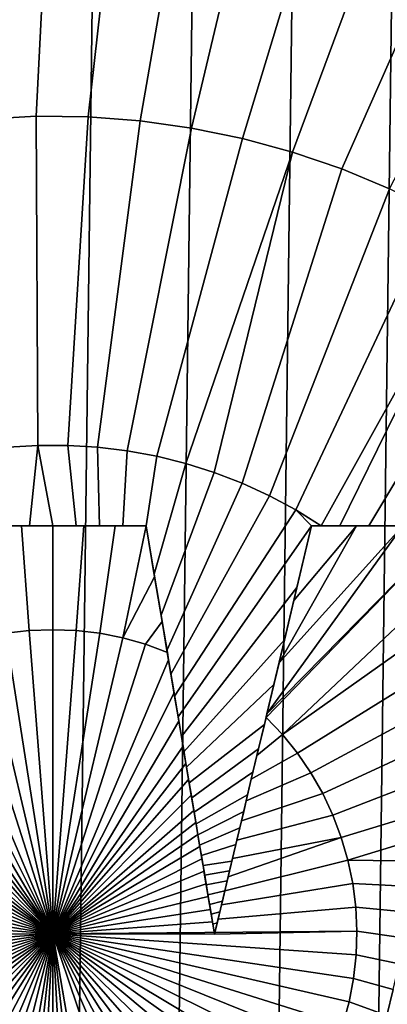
# Model space of a CAD drawing. Header units: metres. Extents: x -109 to 109, y -342 to 66.
# Tile 315 of 512: x -0.14 to 1.43, y -7.87 to -3.65. Entities that reach past the tile are written whole.
import ezdxf

# ---------------------------------------------------------------- set-up
doc = ezdxf.new("R2010")
doc.units = ezdxf.units.M
doc.layers.add('solid_K_24_62_16_000B91', color=7, linetype='CONTINUOUS')

msp = doc.modelspace()

# ---------------------------------------------------------------- linework, layer by layer
at = {"layer": 'solid_K_24_62_16_000B91'}
for points in [[(-0.855624, -16.978451, -67), (-0.427724, 16.994635, -67), (0, 17, -67), (-0.427716, -16.994635, -67)], [(0.427716, 16.994635, -67), (0, -17, -67), (-0.427716, -16.994635, -67), (0, 17, -67)], [(0.855624, 16.978451, -67), (0.427724, -16.994635, -67), (0, -17, -67), (0.427716, 16.994635, -67)], [(1.283842, 16.951452, -67), (0.855638, -16.978449, -67), (0.427724, -16.994635, -67), (0.855624, 16.978451, -67)], [(1.711693, 16.913601, -67), (1.283861, -16.951452, -67), (0.855638, -16.978449, -67), (1.283842, 16.951452, -67)], [(2.139055, 16.864889, -67), (1.711715, -16.913599, -67), (1.283861, -16.951452, -67), (1.711693, 16.913601, -67)], [(-0.293031, -4.071362, 85.372719), (-0.070599, -4.059805, 85.372719), (0, -2.653006, 85.223915), (-0.308422, -2.662698, 85.223915)], [(-0.070599, -4.059805, 85.372719), (0.152117, -4.062396, 85.372719), (0.308422, -2.662698, 85.223915), (0, -2.653006, 85.223915)], [(0.152117, -4.062396, 85.372719), (0.37422, -4.079124, 85.372719), (0.615628, -2.691738, 85.223915), (0.308422, -2.662698, 85.223915)], [(0.37422, -4.079124, 85.372719), (0.594812, -4.109921, 85.372719), (0.920403, -2.74001, 85.223915), (0.615628, -2.691738, 85.223915)], [(0.594812, -4.109921, 85.372719), (0.813003, -4.154665, 85.372719), (1.221546, -2.807323, 85.223915), (0.920403, -2.74001, 85.223915)], [(0.813003, -4.154665, 85.372719), (1.027913, -4.213172, 85.372719), (1.517869, -2.893413, 85.223915), (1.221546, -2.807323, 85.223915)], [(1.027913, -4.213172, 85.372719), (1.238674, -4.285209, 85.372719), (1.808201, -2.997938, 85.223915), (1.517869, -2.893413, 85.223915)], [(1.238674, -4.285209, 85.372719), (1.444435, -4.370483, 85.372719), (2.091396, -3.120488, 85.223915), (1.808201, -2.997938, 85.223915)], [(-0.192208, -5.478397, 85.471725), (-0.06418, -5.470546, 85.471725), (-0.070599, -4.059805, 85.372719), (-0.293031, -4.071362, 85.372719)], [(-0.06418, -5.470546, 85.471725), (0.064089, -5.470543, 85.471725), (0.152117, -4.062396, 85.372719), (-0.070599, -4.059805, 85.372719)], [(0.064089, -5.470543, 85.471725), (0.192117, -5.478389, 85.471725), (0.37422, -4.079124, 85.372719), (0.152117, -4.062396, 85.372719)], [(0.192117, -5.478389, 85.471725), (0.319426, -5.494053, 85.471725), (0.594812, -4.109921, 85.372719), (0.37422, -4.079124, 85.372719)], [(0.319426, -5.494053, 85.471725), (0.445538, -5.517478, 85.471725), (0.813003, -4.154665, 85.372719), (0.594812, -4.109921, 85.372719)], [(0.445538, -5.517478, 85.471725), (0.56998, -5.548575, 85.471725), (1.027913, -4.213172, 85.372719), (0.813003, -4.154665, 85.372719)], [(0.56998, -5.548575, 85.471725), (0.692286, -5.587229, 85.471725), (1.027913, -4.213172, 85.372719)], [(0.811998, -5.633293, 85.471725), (1.238674, -4.285209, 85.372719), (1.027913, -4.213172, 85.372719), (0.692286, -5.587229, 85.471725)], [(0.928667, -5.686595, 85.471725), (1.444435, -4.370483, 85.372719), (1.238674, -4.285209, 85.372719), (0.811998, -5.633293, 85.471725)], [(1.041856, -5.746937, 85.471725), (1.644367, -4.468651, 85.372719), (1.444435, -4.370483, 85.372719), (0.928667, -5.686595, 85.471725)], [(1.150878, -5.814932, 85.471779), (1.837661, -4.579316, 85.372719), (1.644367, -4.468651, 85.372719), (1.041856, -5.746937, 85.471725)], [(1.150878, -5.814932, 85.471779), (1.230316, -5.814932, 85.469406), (1.837661, -4.579316, 85.372719)], [(1.355569, -5.814932, 85.465355), (2.023537, -4.702032, 85.372719), (1.837661, -4.579316, 85.372719), (1.230316, -5.814932, 85.469406)], [(1.48677, -5.814932, 85.460686), (2.201247, -4.836304, 85.372719), (2.023537, -4.702032, 85.372719), (1.355569, -5.814932, 85.465355)], [(-0.200012, -5.814932, 85.487846), (-0.100011, -5.814932, 85.48822), (-0.06418, -5.470546, 85.471725), (-0.192208, -5.478397, 85.471725)], [(-0.100011, -5.814932, 85.48822), (-0.000002, -5.814932, 85.48835), (-0.06418, -5.470546, 85.471725)], [(0.100007, -5.814932, 85.48822), (0.064089, -5.470543, 85.471725), (-0.06418, -5.470546, 85.471725), (-0.000002, -5.814932, 85.48835)], [(0.200011, -5.814932, 85.487846), (0.192117, -5.478389, 85.471725), (0.064089, -5.470543, 85.471725), (0.100007, -5.814932, 85.48822)], [(0.300008, -5.814932, 85.487221), (0.319426, -5.494053, 85.471725), (0.192117, -5.478389, 85.471725), (0.200011, -5.814932, 85.487846)], [(0.4, -5.814932, 85.486343), (0.445538, -5.517478, 85.471725), (0.319426, -5.494053, 85.471725), (0.300008, -5.814932, 85.487221)], [(0.4, -5.814932, 85.486343), (0.434889, -6.023085, 85.49456), (0.56998, -5.548575, 85.471725), (0.445538, -5.517478, 85.471725)], [(0.434889, -6.023085, 85.49456), (0.464359, -6.198907, 85.500618), (0.692286, -5.587229, 85.471725), (0.56998, -5.548575, 85.471725)], [(0.464359, -6.198907, 85.500618), (0.489692, -6.350049, 85.505196), (0.811998, -5.633293, 85.471725), (0.692286, -5.587229, 85.471725)], [(0.489692, -6.350049, 85.505196), (0.506766, -6.451915, 85.50795), (0.928667, -5.686595, 85.471725), (0.811998, -5.633293, 85.471725)], [(0.506766, -6.451915, 85.50795), (0.522525, -6.545931, 85.510254), (1.041856, -5.746937, 85.471725), (0.928667, -5.686595, 85.471725)], [(0.522525, -6.545931, 85.510254), (0.537285, -6.633993, 85.512207), (1.109836, -5.814932, 85.472931), (1.041856, -5.746937, 85.471725)], [(1.109836, -5.814932, 85.472931), (1.150878, -5.814932, 85.471779), (1.041856, -5.746937, 85.471725)], [(-0.267112, -5.814932, 85.567535), (-0.133693, -5.814932, 85.568199), (-0.100011, -5.814932, 85.48822), (-0.200012, -5.814932, 85.487846)], [(-0.201044, -6.276408, 85.585426), (-0.100783, -6.264719, 85.585426), (-0.133693, -5.814932, 85.568199), (-0.267112, -5.814932, 85.567535)], [(-0.133693, -5.814932, 85.568199), (0, -5.814932, 85.568428), (-0.000002, -5.814932, 85.48835), (-0.100011, -5.814932, 85.48822)], [(-0.100783, -6.264719, 85.585426), (0.000082, -6.260818, 85.585426), (0, -5.814932, 85.568428), (-0.133693, -5.814932, 85.568199)], [(0.133693, -5.814932, 85.568199), (0.100007, -5.814932, 85.48822), (-0.000002, -5.814932, 85.48835), (0, -5.814932, 85.568428)], [(0.100946, -6.264731, 85.585426), (0.133693, -5.814932, 85.568199), (0, -5.814932, 85.568428), (0.000082, -6.260818, 85.585426)], [(0.133693, -5.814932, 85.568199), (0.200011, -5.814932, 85.487846), (0.100007, -5.814932, 85.48822)], [(0.201205, -6.276433, 85.585426), (0.267112, -5.814932, 85.567535), (0.133693, -5.814932, 85.568199), (0.100946, -6.264731, 85.585426)], [(0.133693, -5.814932, 85.568199), (0.267112, -5.814932, 85.567535), (0.300008, -5.814932, 85.487221), (0.200011, -5.814932, 85.487846)], [(0.300259, -6.295855, 85.585426), (0.4, -5.814932, 85.566429), (0.267112, -5.814932, 85.567535), (0.201205, -6.276433, 85.585426)], [(0.267112, -5.814932, 85.567535), (0.4, -5.814932, 85.566429), (0.4, -5.814932, 85.486343), (0.300008, -5.814932, 85.487221)], [(0.300259, -6.295855, 85.585426), (0.4368, -6.034487, 85.575043), (0.4, -5.814932, 85.566429)], [(0.4, -5.814932, 85.566429), (0.4368, -6.034487, 85.575043), (0.434889, -6.023085, 85.49456), (0.4, -5.814932, 85.486343)], [(0.537285, -6.633993, 85.512207), (0.551426, -6.718359, 85.513885), (1.046924, -6.079544, 85.485344), (1.109836, -5.814932, 85.472931)], [(0.985404, -6.710712, 85.585426), (1.932136, -5.814932, 85.521782), (1.709359, -5.814932, 85.531929), (0.914364, -6.637095, 85.585472)], [(0.914364, -6.637095, 85.585472), (1.709359, -5.814932, 85.531929), (0.918042, -6.621625, 85.58503)], [(0.918042, -6.621625, 85.58503), (1.709359, -5.814932, 85.531929), (1.501179, -5.814932, 85.540276)], [(0.918042, -6.621625, 85.58503), (1.501179, -5.814932, 85.540276), (0.97008, -6.402751, 85.578049)], [(0.97008, -6.402751, 85.578049), (1.501179, -5.814932, 85.540276), (1.302902, -5.814932, 85.547226)], [(0.97008, -6.402751, 85.578049), (1.302902, -5.814932, 85.547226), (1.033456, -6.13619, 85.567841)], [(0.985404, -6.710712, 85.585426), (1.867942, -6.084932, 85.535744), (1.932136, -5.814932, 85.521782)], [(1.033456, -6.13619, 85.567841), (1.109836, -5.814932, 85.55304), (1.109836, -5.814932, 85.472931), (1.046924, -6.079544, 85.485344)], [(1.033456, -6.13619, 85.567841), (1.302902, -5.814932, 85.547226), (1.109836, -5.814932, 85.55304)], [(1.109836, -5.814932, 85.55304), (1.302902, -5.814932, 85.547226), (1.150878, -5.814932, 85.471779), (1.109836, -5.814932, 85.472931)], [(1.302902, -5.814932, 85.547226), (1.230316, -5.814932, 85.469406), (1.150878, -5.814932, 85.471779)], [(1.302902, -5.814932, 85.547226), (1.355569, -5.814932, 85.465355), (1.230316, -5.814932, 85.469406)], [(1.302902, -5.814932, 85.547226), (1.501179, -5.814932, 85.540276), (1.48677, -5.814932, 85.460686), (1.355569, -5.814932, 85.465355)], [(0.300259, -6.295855, 85.585426), (0.397514, -6.322879, 85.585426), (0.468784, -6.22531, 85.581512), (0.4368, -6.034487, 85.575043)], [(0.468784, -6.22531, 85.581512), (0.464359, -6.198907, 85.500618), (0.434889, -6.023085, 85.49456), (0.4368, -6.034487, 85.575043)], [(0.551426, -6.718359, 85.513885), (0.562557, -6.784773, 85.515083), (0.993622, -6.303734, 85.494415), (1.046924, -6.079544, 85.485344)], [(0.985404, -6.710712, 85.585426), (1.049235, -6.790452, 85.585426), (1.812689, -6.317328, 85.546196), (1.867942, -6.084932, 85.535744)], [(1.033456, -6.13619, 85.567841), (1.046924, -6.079544, 85.485344), (0.993622, -6.303734, 85.494415)], [(0.97008, -6.402751, 85.578049), (1.033456, -6.13619, 85.567841), (0.993622, -6.303734, 85.494415)], [(0.491221, -6.35917, 85.585503), (0.489692, -6.350049, 85.505196), (0.464359, -6.198907, 85.500618), (0.468784, -6.22531, 85.581512)], [(0.397514, -6.322879, 85.585426), (0.491221, -6.35917, 85.585503), (0.468784, -6.22531, 85.581512)], [(-0.3001, -6.295817, 85.585426), (0, -7.564932, 85.606651), (-0.201044, -6.276408, 85.585426)], [(-0.201044, -6.276408, 85.585426), (0, -7.564932, 85.606651), (-0.100783, -6.264719, 85.585426)], [(-0.100783, -6.264719, 85.585426), (0, -7.564932, 85.606651), (0.000082, -6.260818, 85.585426)], [(0.000082, -6.260818, 85.585426), (0, -7.564932, 85.606651), (0.100946, -6.264731, 85.585426)], [(0.100946, -6.264731, 85.585426), (0, -7.564932, 85.606651), (0.201205, -6.276433, 85.585426)], [(0.201205, -6.276433, 85.585426), (0, -7.564932, 85.606651), (0.300259, -6.295855, 85.585426)], [(-0.397359, -6.322829, 85.585426), (-0.491188, -6.358971, 85.585495), (-0.495821, -6.386613, 85.586258), (0, -7.564932, 85.606651)], [(-0.397359, -6.322829, 85.585426), (0, -7.564932, 85.606651), (-0.3001, -6.295817, 85.585426)], [(0.300259, -6.295855, 85.585426), (0, -7.564932, 85.606651), (0.397514, -6.322879, 85.585426)], [(0.397514, -6.322879, 85.585426), (0, -7.564932, 85.606651), (0.496416, -6.390166, 85.586357), (0.491221, -6.35917, 85.585503)], [(0.562557, -6.784773, 85.515083), (0.573649, -6.850945, 85.516159), (0.947771, -6.496584, 85.501144), (0.993622, -6.303734, 85.494415)], [(0.97008, -6.402751, 85.578049), (0.993622, -6.303734, 85.494415), (0.947771, -6.496584, 85.501144)], [(1.049235, -6.790452, 85.585426), (1.106628, -6.874942, 85.585426), (1.764375, -6.520541, 85.554176), (1.812689, -6.317328, 85.546196)], [(0.491221, -6.35917, 85.585503), (0.496416, -6.390166, 85.586357), (0.506766, -6.451915, 85.50795), (0.489692, -6.350049, 85.505196)], [(-0.519364, -6.527073, 85.589844), (0, -7.564932, 85.606651), (-0.495821, -6.386613, 85.586258)], [(0.496416, -6.390166, 85.586357), (0, -7.564932, 85.606651), (0.520151, -6.531771, 85.589958)], [(0.496416, -6.390166, 85.586357), (0.520151, -6.531771, 85.589958), (0.522525, -6.545931, 85.510254), (0.506766, -6.451915, 85.50795)], [(0.918042, -6.621625, 85.58503), (0.97008, -6.402751, 85.578049), (0.947771, -6.496584, 85.501144)], [(0.573649, -6.850945, 85.516159), (0.584721, -6.917004, 85.517128), (0.907195, -6.667248, 85.506287), (0.947771, -6.496584, 85.501144)], [(0.918042, -6.621625, 85.58503), (0.947771, -6.496584, 85.501144), (0.907195, -6.667248, 85.506287)], [(-0.539632, -6.647999, 85.592522), (0, -7.564932, 85.606651), (-0.519364, -6.527073, 85.589844)], [(0.520151, -6.531771, 85.589958), (0, -7.564932, 85.606651), (0.540563, -6.653552, 85.592636)], [(0.520151, -6.531771, 85.589958), (0.540563, -6.653552, 85.592636), (0.537285, -6.633993, 85.512207), (0.522525, -6.545931, 85.510254)], [(1.106628, -6.874942, 85.585426), (1.157234, -6.963665, 85.585426), (1.721073, -6.702671, 85.560394), (1.764375, -6.520541, 85.554176)], [(0.914364, -6.637095, 85.585472), (0.918042, -6.621625, 85.58503), (0.907195, -6.667248, 85.506287)], [(-0.557482, -6.754495, 85.594574), (0, -7.564932, 85.606651), (-0.539632, -6.647999, 85.592522)], [(0.540563, -6.653552, 85.592636), (0, -7.564932, 85.606651), (0.558489, -6.760501, 85.594681)], [(0.558489, -6.760501, 85.594681), (0.551426, -6.718359, 85.513885), (0.537285, -6.633993, 85.512207), (0.540563, -6.653552, 85.592636)], [(0.584721, -6.917004, 85.517128), (0.59555, -6.98161, 85.51796), (0.882219, -6.772296, 85.509064), (0.907195, -6.667248, 85.506287)], [(0.87553, -6.800433, 85.58979), (0.914364, -6.637095, 85.585472), (0.907195, -6.667248, 85.506287), (0.882219, -6.772296, 85.509064)], [(0.985404, -6.710712, 85.585426), (0.914364, -6.637095, 85.585472), (0.87553, -6.800433, 85.58979)], [(1.049235, -6.790452, 85.585426), (0.985404, -6.710712, 85.585426), (0.87553, -6.800433, 85.58979), (0.851266, -6.902487, 85.592133)], [(1.157234, -6.963665, 85.585426), (1.200741, -7.056076, 85.585426), (1.681281, -6.870039, 85.565338), (1.721073, -6.702671, 85.560394)], [(-0.569784, -6.827888, 85.595818), (0, -7.564932, 85.606651), (-0.557482, -6.754495, 85.594574)], [(0.558489, -6.760501, 85.594681), (0.562557, -6.784773, 85.515083), (0.551426, -6.718359, 85.513885)], [(0.558489, -6.760501, 85.594681), (0, -7.564932, 85.606651), (0.570809, -6.834002, 85.595917)], [(0.558489, -6.760501, 85.594681), (0.570809, -6.834002, 85.595917), (0.573649, -6.850945, 85.516159), (0.562557, -6.784773, 85.515083)], [(0.59555, -6.98161, 85.51796), (0.605965, -7.043748, 85.518661), (0.858422, -6.872391, 85.511436), (0.882219, -6.772296, 85.509064)], [(1.106628, -6.874942, 85.585426), (1.049235, -6.790452, 85.585426), (0.851266, -6.902487, 85.592133), (0.829257, -6.99506, 85.594017)], [(0.851266, -6.902487, 85.592133), (0.87553, -6.800433, 85.58979), (0.882219, -6.772296, 85.509064), (0.858422, -6.872391, 85.511436)], [(-0.581448, -6.897478, 85.59687), (0, -7.564932, 85.606651), (-0.569784, -6.827888, 85.595818)], [(0.570809, -6.834002, 85.595917), (0, -7.564932, 85.606651), (0.582466, -6.903552, 85.596962)], [(0.570809, -6.834002, 85.595917), (0.582466, -6.903552, 85.596962), (0.584721, -6.917004, 85.517128), (0.573649, -6.850945, 85.516159)], [(0.605965, -7.043748, 85.518661), (0.614254, -7.093205, 85.51915), (0.835431, -6.969092, 85.513481), (0.858422, -6.872391, 85.511436)], [(1.157234, -6.963665, 85.585426), (1.106628, -6.874942, 85.585426), (0.829257, -6.99506, 85.594017), (0.808796, -7.081118, 85.595566)], [(0.829257, -6.99506, 85.594017), (0.851266, -6.902487, 85.592133), (0.858422, -6.872391, 85.511436), (0.835431, -6.969092, 85.513481)], [(1.200741, -7.056076, 85.585426), (1.236882, -7.151608, 85.585426), (1.643817, -7.027613, 85.569321), (1.681281, -6.870039, 85.565338)], [(-0.592685, -6.964519, 85.597771), (0, -7.564932, 85.606651), (-0.581448, -6.897478, 85.59687)], [(0.582466, -6.903552, 85.596962), (0, -7.564932, 85.606651), (0.593677, -6.970436, 85.597839)], [(0.582466, -6.903552, 85.596962), (0.593677, -6.970436, 85.597839), (0.59555, -6.98161, 85.51796), (0.584721, -6.917004, 85.517128)], [(-0.603673, -7.030073, 85.598534), (0, -7.564932, 85.606651), (-0.592685, -6.964519, 85.597771)], [(1.200741, -7.056076, 85.585426), (1.157234, -6.963665, 85.585426), (0.808796, -7.081118, 85.595566), (0.789341, -7.162945, 85.596855)], [(0.593677, -6.970436, 85.597839), (0, -7.564932, 85.606651), (0.604621, -7.035728, 85.598595)], [(0.593677, -6.970436, 85.597839), (0.604621, -7.035728, 85.598595), (0.605965, -7.043748, 85.518661), (0.59555, -6.98161, 85.51796)], [(0.614254, -7.093205, 85.51915), (0.622132, -7.140201, 85.519554), (0.818505, -7.040284, 85.514832), (0.835431, -6.969092, 85.513481)], [(0.808796, -7.081118, 85.595566), (0.829257, -6.99506, 85.594017), (0.835431, -6.969092, 85.513481), (0.818505, -7.040284, 85.514832)], [(-0.612382, -7.082032, 85.59906), (0, -7.564932, 85.606651), (-0.603673, -7.030073, 85.598534)], [(0.604621, -7.035728, 85.598595), (0, -7.564932, 85.606651), (0.613283, -7.087408, 85.599113)], [(0.604621, -7.035728, 85.598595), (0.613283, -7.087408, 85.599113), (0.614254, -7.093205, 85.51915), (0.605965, -7.043748, 85.518661)], [(0.622132, -7.140201, 85.519554), (0.629698, -7.185345, 85.51989), (0.801693, -7.110994, 85.516037), (0.818505, -7.040284, 85.514832)], [(0.808796, -7.081118, 85.595566), (0.818505, -7.040284, 85.514832), (0.801693, -7.110994, 85.516037)], [(1.236882, -7.151608, 85.585426), (1.265435, -7.249677, 85.585426), (1.616752, -7.141451, 85.571785), (1.643817, -7.027613, 85.569321)], [(-0.621107, -7.134086, 85.599518), (0, -7.564932, 85.606651), (-0.612382, -7.082032, 85.59906)], [(0.613283, -7.087408, 85.599113), (0, -7.564932, 85.606651), (0.62195, -7.139115, 85.599564)], [(0.613283, -7.087408, 85.599113), (0.62195, -7.139115, 85.599564), (0.622132, -7.140201, 85.519554), (0.614254, -7.093205, 85.51915)], [(1.236882, -7.151608, 85.585426), (1.200741, -7.056076, 85.585426), (0.789341, -7.162945, 85.596855), (0.770442, -7.242438, 85.597946)], [(0.808796, -7.081118, 85.595566), (0.801693, -7.110994, 85.516037), (0.784843, -7.181865, 85.517113), (0.789341, -7.162945, 85.596855)], [(-0.629894, -7.186511, 85.599915), (0, -7.564932, 85.606651), (-0.621107, -7.134086, 85.599518)], [(0.629698, -7.185345, 85.51989), (0.636998, -7.228897, 85.520164), (0.784843, -7.181865, 85.517113), (0.801693, -7.110994, 85.516037)], [(0.62195, -7.139115, 85.599564), (0, -7.564932, 85.606651), (0.630668, -7.191128, 85.599945)], [(0.62195, -7.139115, 85.599564), (0.630668, -7.191128, 85.599945), (0.629698, -7.185345, 85.51989), (0.622132, -7.140201, 85.519554)], [(1.265435, -7.249677, 85.585426), (1.236882, -7.151608, 85.585426), (0.751711, -7.32122, 85.598854), (0.737574, -7.38068, 85.599442)], [(1.236882, -7.151608, 85.585426), (0.770442, -7.242438, 85.597946), (0.751711, -7.32122, 85.598854)], [(0.789341, -7.162945, 85.596855), (0.784843, -7.181865, 85.517113), (0.76778, -7.253633, 85.518066), (0.770442, -7.242438, 85.597946)], [(1.265435, -7.249677, 85.585426), (1.590214, -7.25307, 85.573875), (1.616752, -7.141451, 85.571785)], [(-0.638781, -7.239533, 85.600235), (0, -7.564932, 85.606651), (-0.629894, -7.186511, 85.599915)], [(0.630668, -7.191128, 85.599945), (0, -7.564932, 85.606651), (0.639475, -7.243673, 85.600258)], [(0.639475, -7.243673, 85.600258), (0.636998, -7.228897, 85.520164), (0.629698, -7.185345, 85.51989), (0.630668, -7.191128, 85.599945)], [(0.636998, -7.228897, 85.520164), (0.644138, -7.271493, 85.520386), (0.76778, -7.253633, 85.518066), (0.784843, -7.181865, 85.517113)], [(-0.647802, -7.293353, 85.600494), (0, -7.564932, 85.606651), (-0.638781, -7.239533, 85.600235)], [(0.639475, -7.243673, 85.600258), (0, -7.564932, 85.606651), (0.648399, -7.296916, 85.60051)], [(0.639475, -7.243673, 85.600258), (0.644138, -7.271493, 85.520386), (0.636998, -7.228897, 85.520164)], [(0.639475, -7.243673, 85.600258), (0.648399, -7.296916, 85.60051), (0.65119, -7.31357, 85.520561), (0.644138, -7.271493, 85.520386)], [(0.644138, -7.271493, 85.520386), (0.65119, -7.31357, 85.520561), (0.757849, -7.295404, 85.518562), (0.76778, -7.253633, 85.518066)], [(1.286227, -7.349679, 85.585426), (1.265435, -7.249677, 85.585426), (0.737574, -7.38068, 85.599442), (0.723218, -7.441064, 85.59993)], [(0.751711, -7.32122, 85.598854), (0.770442, -7.242438, 85.597946), (0.76778, -7.253633, 85.518066), (0.757849, -7.295404, 85.518562)], [(1.265435, -7.249677, 85.585426), (1.286227, -7.349679, 85.585426), (1.563982, -7.363402, 85.575615), (1.590214, -7.25307, 85.573875)], [(-0.656948, -7.347921, 85.600677), (0, -7.564932, 85.606651), (-0.647802, -7.293353, 85.600494)], [(0.648399, -7.296916, 85.60051), (0, -7.564932, 85.606651), (0.657442, -7.350866, 85.600685)], [(0.648399, -7.296916, 85.60051), (0.657442, -7.350866, 85.600685), (0.658211, -7.355454, 85.520683), (0.65119, -7.31357, 85.520561)], [(0.65119, -7.31357, 85.520561), (0.658211, -7.355454, 85.520683), (0.747776, -7.337774, 85.519012), (0.757849, -7.295404, 85.518562)], [(0.751711, -7.32122, 85.598854), (0.757849, -7.295404, 85.518562), (0.747776, -7.337774, 85.519012)], [(0.658211, -7.355454, 85.520683), (0.665232, -7.397342, 85.520767), (0.737487, -7.381049, 85.519424), (0.747776, -7.337774, 85.519012)], [(0.751711, -7.32122, 85.598854), (0.747776, -7.337774, 85.519012), (0.737487, -7.381049, 85.519424), (0.737574, -7.38068, 85.599442)], [(-0.666205, -7.403147, 85.600784), (0, -7.564932, 85.606651), (-0.656948, -7.347921, 85.600677)], [(0.657442, -7.350866, 85.600685), (0, -7.564932, 85.606651), (0.66659, -7.405444, 85.600784)], [(0.657442, -7.350866, 85.600685), (0.66659, -7.405444, 85.600784), (0.665232, -7.397342, 85.520767), (0.658211, -7.355454, 85.520683)], [(0.665232, -7.397342, 85.520767), (0.672251, -7.439218, 85.520805), (0.726998, -7.425165, 85.519798), (0.737487, -7.381049, 85.519424)], [(1.299127, -7.451001, 85.585426), (1.286227, -7.349679, 85.585426), (0.723218, -7.441064, 85.59993), (0.70855, -7.502756, 85.600334)], [(0.723218, -7.441064, 85.59993), (0.737574, -7.38068, 85.599442), (0.737487, -7.381049, 85.519424), (0.726998, -7.425165, 85.519798)], [(1.286227, -7.349679, 85.585426), (1.299127, -7.451001, 85.585426), (1.537853, -7.473303, 85.577026), (1.563982, -7.363402, 85.575615)], [(-0.675543, -7.458862, 85.600815), (0, -7.564932, 85.606651), (-0.666205, -7.403147, 85.600784)], [(0.66659, -7.405444, 85.600784), (0, -7.564932, 85.606651), (0.675793, -7.460353, 85.600815)], [(0.675793, -7.460353, 85.600815), (0.672251, -7.439218, 85.520805), (0.665232, -7.397342, 85.520767), (0.66659, -7.405444, 85.600784)], [(0.679257, -7.48102, 85.52079), (0.716188, -7.470633, 85.520126), (0.726998, -7.425165, 85.519798), (0.672251, -7.439218, 85.520805)], [(0.70855, -7.502756, 85.600334), (0.723218, -7.441064, 85.59993), (0.726998, -7.425165, 85.519798), (0.716188, -7.470633, 85.520126)], [(-0.684677, -7.513356, 85.600769), (0, -7.564932, 85.606651), (-0.675543, -7.458862, 85.600815)], [(0.675793, -7.460353, 85.600815), (0, -7.564932, 85.606651), (0.684795, -7.514063, 85.600769)], [(0.675793, -7.460353, 85.600815), (0.679257, -7.48102, 85.52079), (0.672251, -7.439218, 85.520805)], [(0.675793, -7.460353, 85.600815), (0.684795, -7.514063, 85.600769), (0.68634, -7.523277, 85.520737), (0.679257, -7.48102, 85.52079)], [(0.68634, -7.523277, 85.520737), (0.705016, -7.517624, 85.520401), (0.716188, -7.470633, 85.520126), (0.679257, -7.48102, 85.52079)], [(1.304059, -7.553022, 85.585426), (1.299127, -7.451001, 85.585426), (0.70855, -7.502756, 85.600334), (0.693506, -7.566033, 85.600647)], [(0.70855, -7.502756, 85.600334), (0.716188, -7.470633, 85.520126), (0.705016, -7.517624, 85.520401)], [(1.299127, -7.451001, 85.585426), (1.304059, -7.553022, 85.585426), (1.511716, -7.583234, 85.578125), (1.537853, -7.473303, 85.577026)], [(-0.693506, -7.566033, 85.600647), (0, -7.564932, 85.606651), (-0.684677, -7.513356, 85.600769)], [(0.684795, -7.514063, 85.600769), (0, -7.564932, 85.606651), (0.693506, -7.566033, 85.600647)], [(0.684795, -7.514063, 85.600769), (0.693506, -7.566033, 85.600647), (0.693506, -7.566033, 85.520638), (0.68634, -7.523277, 85.520737)], [(0.693506, -7.566033, 85.600647), (0.70855, -7.502756, 85.600334), (0.705016, -7.517624, 85.520401), (0.693506, -7.566033, 85.520638)], [(1.304059, -7.553022, 85.585426), (0.693506, -7.566033, 85.600647), (0, -7.564932, 85.606651)], [(1.300992, -7.655117, 85.585426), (1.304059, -7.553022, 85.585426), (0, -7.564932, 85.606651)], [(0.68634, -7.523277, 85.520737), (0.693506, -7.566033, 85.520638), (0.705016, -7.517624, 85.520401)], [(1.304059, -7.553022, 85.585426), (1.300992, -7.655117, 85.585426), (1.485501, -7.693499, 85.578903), (1.511716, -7.583234, 85.578125)], [(-1.300922, -7.656114, 85.585426), (0, -7.564932, 85.606651), (-0.693506, -7.566033, 85.600647)], [(-1.300922, -7.656114, 85.585426), (-1.289805, -7.757588, 85.585426), (0, -7.564932, 85.606651)], [(-1.289805, -7.757588, 85.585426), (-1.270784, -7.857882, 85.585426), (0, -7.564932, 85.606651)], [(-1.270784, -7.857882, 85.585426), (-1.243978, -7.956381, 85.585426), (0, -7.564932, 85.606651)], [(-1.243978, -7.956381, 85.585426), (-1.209549, -8.052482, 85.585426), (0, -7.564932, 85.606651)], [(-1.209549, -8.052482, 85.585426), (-1.167709, -8.145595, 85.585426), (0, -7.564932, 85.606651)], [(-1.167709, -8.145595, 85.585426), (-1.118714, -8.23515, 85.585426), (0, -7.564932, 85.606651)], [(-1.118714, -8.23515, 85.585426), (-1.062864, -8.320599, 85.585426), (0, -7.564932, 85.606651)], [(-1.062864, -8.320599, 85.585426), (-1.000502, -8.401418, 85.585426), (0, -7.564932, 85.606651)], [(-1.000502, -8.401418, 85.585426), (-0.93201, -8.477111, 85.585426), (0, -7.564932, 85.606651)], [(-0.93201, -8.477111, 85.585426), (-0.857807, -8.547215, 85.585426), (0, -7.564932, 85.606651)], [(-0.857807, -8.547215, 85.585426), (-0.778348, -8.6113, 85.585426), (0, -7.564932, 85.606651)], [(-0.778348, -8.6113, 85.585426), (-0.69412, -8.668974, 85.585426), (0, -7.564932, 85.606651)], [(-0.69412, -8.668974, 85.585426), (-0.605639, -8.719884, 85.585426), (0, -7.564932, 85.606651)], [(-0.605639, -8.719884, 85.585426), (-0.513447, -8.763717, 85.585426), (0, -7.564932, 85.606651)], [(-0.513447, -8.763717, 85.585426), (-0.41811, -8.800204, 85.585426), (0, -7.564932, 85.606651)], [(-0.41811, -8.800204, 85.585426), (-0.32021, -8.829123, 85.585426), (0, -7.564932, 85.606651)], [(-0.32021, -8.829123, 85.585426), (-0.220348, -8.850293, 85.585426), (0, -7.564932, 85.606651)], [(0, -7.564932, 85.606651), (-0.220348, -8.850293, 85.585426), (-0.150032, -8.440121, 85.596809)], [(0, -7.564932, 85.526649), (-0.178804, -9.137921, 85.495308), (-0.089545, -9.145516, 85.495308)], [(-0.150038, -8.440155, 85.516792), (-0.178804, -9.137921, 85.495308), (0, -7.564932, 85.526649)], [(0, -7.564932, 85.606651), (-0.150032, -8.440121, 85.596809), (-0.150038, -8.440155, 85.516792), (0, -7.564932, 85.526649)], [(0, -7.564932, 85.526649), (-0.089545, -9.145516, 85.495308), (0, -9.148051, 85.495308)], [(0, -7.564932, 85.526649), (0, -9.148051, 85.495308), (0.089545, -9.145516, 85.495308)], [(0, -7.564932, 85.526649), (0.089545, -9.145516, 85.495308), (0.178804, -9.137921, 85.495308)], [(0, -7.564932, 85.526649), (0.178804, -9.137921, 85.495308), (0.267489, -9.125284, 85.495308)], [(0.150038, -8.440155, 85.516792), (0, -7.564932, 85.526649), (0.267489, -9.125284, 85.495308)], [(0.150032, -8.440121, 85.596809), (0, -7.564932, 85.606651), (0, -7.564932, 85.526649), (0.150038, -8.440155, 85.516792)], [(0.418221, -8.800166, 85.585426), (0, -7.564932, 85.606651), (0.150032, -8.440121, 85.596809), (0.320267, -8.829108, 85.585426)], [(1.289943, -7.756658, 85.585426), (1.300992, -7.655117, 85.585426), (0, -7.564932, 85.606651)], [(1.270982, -7.857022, 85.585426), (1.289943, -7.756658, 85.585426), (0, -7.564932, 85.606651)], [(1.244224, -7.955595, 85.585426), (1.270982, -7.857022, 85.585426), (0, -7.564932, 85.606651)], [(1.209834, -8.051772, 85.585426), (1.244224, -7.955595, 85.585426), (0, -7.564932, 85.606651)], [(1.168023, -8.144962, 85.585426), (1.209834, -8.051772, 85.585426), (0, -7.564932, 85.606651)], [(1.119046, -8.234595, 85.585426), (1.168023, -8.144962, 85.585426), (0, -7.564932, 85.606651)], [(1.063205, -8.320119, 85.585426), (1.119046, -8.234595, 85.585426), (0, -7.564932, 85.606651)], [(1.000842, -8.401011, 85.585426), (1.063205, -8.320119, 85.585426), (0, -7.564932, 85.606651)], [(0.932339, -8.476774, 85.585426), (1.000842, -8.401011, 85.585426), (0, -7.564932, 85.606651)], [(0.858117, -8.546944, 85.585426), (0.932339, -8.476774, 85.585426), (0, -7.564932, 85.606651)], [(0.778631, -8.61109, 85.585426), (0.858117, -8.546944, 85.585426), (0, -7.564932, 85.606651)], [(0.694369, -8.668818, 85.585426), (0.778631, -8.61109, 85.585426), (0, -7.564932, 85.606651)], [(0.605848, -8.719774, 85.585426), (0.694369, -8.668818, 85.585426), (0, -7.564932, 85.606651)], [(0.51361, -8.763647, 85.585426), (0.605848, -8.719774, 85.585426), (0, -7.564932, 85.606651)], [(0.418221, -8.800166, 85.585426), (0.51361, -8.763647, 85.585426), (0, -7.564932, 85.606651)], [(1.300992, -7.655117, 85.585426), (1.289943, -7.756658, 85.585426), (1.459191, -7.804156, 85.579361), (1.485501, -7.693499, 85.578903)], [(1.289943, -7.756658, 85.585426), (1.270982, -7.857022, 85.585426), (1.432829, -7.915037, 85.579498), (1.459191, -7.804156, 85.579361)], [(1.459191, -7.804156, 85.579361), (1.432829, -7.915037, 85.579498), (1.435846, -7.902348, 85.499443), (1.456051, -7.817364, 85.499344)], [(1.270982, -7.857022, 85.585426), (1.244224, -7.955595, 85.585426), (1.406474, -8.025888, 85.579308), (1.432829, -7.915037, 85.579498)]]:
    msp.add_3dface(points, dxfattribs=at)

doc.saveas('drawing.dxf')
